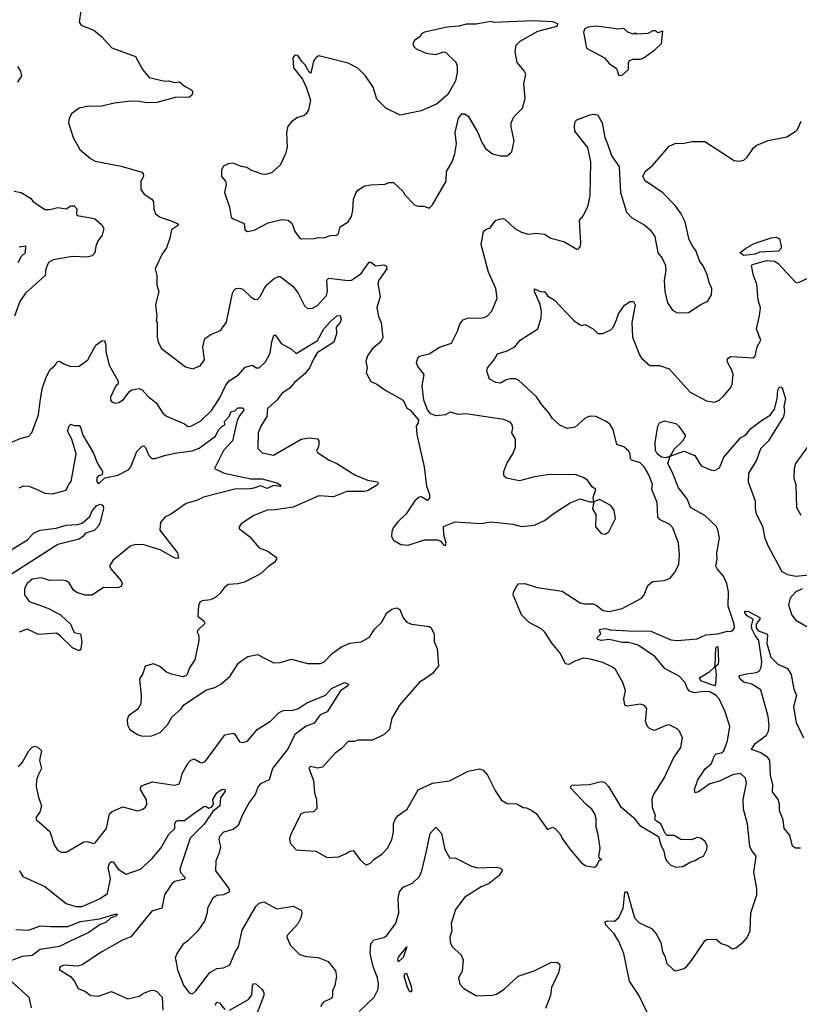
# Model space of a CAD drawing. Extents: x 2199565 to 2323334, y 894172 to 1018966.
# Tile 317 of 440: x 2283049 to 2287858, y 970811 to 976881. Entities that reach past the tile are written whole.
import ezdxf

# ---------------------------------------------------------------- set-up
doc = ezdxf.new("R2010")
doc.units = 0

msp = doc.modelspace()

# ---------------------------------------------------------------- linework, layer by layer
at = {"layer": '0CON10XD'}
for points in [[(2283427.1, 976935), (2283416.7, 976865), (2283427.5, 976847.5), (2283506.3, 976816.3), (2283555, 976775.7), (2283618, 976708), (2283763.3, 976655), (2283805.8, 976575), (2283846.7, 976525), (2283945, 976502), (2283966.4, 976503.6), (2284005, 976494), (2284035, 976497.5), (2284065, 976472), (2284108.3, 976448.3), (2284117.5, 976435), (2284110, 976415), (2284095.7, 976404.3), (2284008.2, 976401.8), (2283895, 976371.5), (2283835, 976367.8), (2283785, 976377.5), (2283735, 976378.9), (2283633.6, 976366.4), (2283545.9, 976345.9), (2283475, 976348), (2283415, 976336), (2283369.3, 976300.7), (2283353.8, 976275), (2283350, 976245), (2283378.8, 976155), (2283420.5, 976080.5), (2283485.7, 976025.7), (2283515, 976010), (2283675, 975978.6), (2283802.3, 975942.3), (2283810, 975935), (2283812, 975915), (2283796.2, 975885), (2283796, 975835), (2283815.8, 975805.8), (2283863.3, 975775), (2283875, 975757.5), (2283876.1, 975713.9), (2283886, 975685), (2283915, 975663.5), (2283990.1, 975640.1), (2284021.2, 975625), (2284027.5, 975615), (2283984.3, 975585), (2283975.7, 975535), (2283954.2, 975475), (2283925, 975433.3), (2283883.8, 975345), (2283893.8, 975305), (2283894, 975245), (2283906.2, 975205), (2283887.5, 975125), (2283893.8, 975055), (2283890, 975025), (2283897.5, 975015), (2283896, 974925), (2283902.7, 974892.7), (2283924.2, 974854.2), (2284071.7, 974741.7), (2284115, 974728), (2284163, 974747), (2284188.8, 974785), (2284178, 974865), (2284190, 974915), (2284228.8, 974941.2), (2284288, 974965), (2284325, 975016.7), (2284362.5, 975195), (2284371.9, 975215), (2284385, 975223.3), (2284405, 975226.4), (2284425, 975220.5), (2284475, 975172.9), (2284495, 975159.2), (2284515, 975156), (2284535, 975176.2), (2284556, 975224), (2284575, 975248.6), (2284618, 975285), (2284645, 975298.6), (2284655, 975297.1), (2284736.5, 975236.5), (2284766.7, 975195), (2284805, 975116.7), (2284825, 975100), (2284855, 975102), (2284885, 975119.2), (2284941.2, 975181.2), (2284946.7, 975205), (2284942.5, 975275), (2284955, 975288), (2285075, 975273.3), (2285095, 975275.6), (2285155, 975316.1), (2285205, 975387.5), (2285215, 975386.5), (2285245, 975364.6), (2285295, 975369.5), (2285312.3, 975362.3), (2285314.2, 975345), (2285263.6, 975275), (2285258.1, 975255), (2285271.9, 975175), (2285251.1, 975105), (2285262.5, 975052.5), (2285278.9, 975015), (2285289.3, 974920.7), (2285275, 974893.8), (2285225, 974853.3), (2285195, 974810), (2285184.5, 974775), (2285191.9, 974735), (2285186, 974705), (2285215, 974651.2), (2285252.5, 974635), (2285307.5, 974595), (2285413.3, 974535), (2285437, 974487), (2285455, 974476.7), (2285508.8, 974415), (2285506.2, 974395), (2285493.3, 974375), (2285498.8, 974325), (2285544.2, 974124.2), (2285557.5, 974005), (2285575.7, 973955), (2285575.8, 973934.2), (2285565, 973916.7), (2285525, 973940), (2285512.7, 973937.3), (2285486.7, 973915), (2285433.3, 973835), (2285382.3, 973787.7), (2285351.7, 973748.3), (2285343.3, 973725), (2285342.5, 973695), (2285355, 973672.5), (2285400, 973645), (2285445, 973641.2), (2285545, 973673.8), (2285625, 973673.8), (2285645, 973667.5), (2285665, 973642.5), (2285675, 973640), (2285680, 973655), (2285664, 973705), (2285663, 973757), (2285735, 973786.7), (2285895, 973776.2), (2285955, 973786.2), (2286090.7, 973770.7), (2286145, 973756.2), (2286225, 973766), (2286285, 973793.8), (2286345, 973840), (2286445, 973902), (2286505, 973928), (2286565, 973910), (2286590, 973910), (2286582.5, 973865), (2286601.7, 973831.7), (2286600, 973755), (2286635, 973713.3), (2286659.3, 973710.7), (2286682.5, 973725), (2286723, 973807), (2286715, 973857.5), (2286695, 973886.2), (2286625, 973922.5), (2286590, 973910), (2286587, 973937), (2286602.5, 973985), (2286580.5, 974000.5), (2286551.7, 974041.7), (2286525, 974060), (2286475, 974077.5), (2286305, 974075.7), (2286225, 974064), (2286131.2, 974038.8), (2286051.2, 974055), (2286035, 974070), (2286034.4, 974095), (2286053.1, 974145), (2286090, 974205), (2286106.1, 974246.1), (2286106.2, 974295), (2286084, 974335), (2286090, 974365), (2286085, 974387.5), (2286075, 974400), (2286035.8, 974415.8), (2285801.2, 974451.2), (2285755, 974448), (2285705, 974462), (2285675, 974446), (2285615, 974438.8), (2285585, 974452.5), (2285565, 974476.7), (2285541.9, 974535), (2285530.9, 974625), (2285544.2, 974695), (2285503.7, 974743.7), (2285495.8, 974765), (2285504.4, 974795.6), (2285515, 974806.7), (2285575, 974820.8), (2285638.3, 974861.7), (2285712.1, 974887.9), (2285748.9, 974961.1), (2285763.6, 975005), (2285785, 975030), (2285815, 975042.5), (2285885, 975040.5), (2285914.4, 975045.6), (2285935, 975055.8), (2285962, 975085), (2285994, 975165), (2285986.2, 975225), (2285939.5, 975325), (2285895.2, 975495), (2285910.3, 975575), (2285925, 975588.7), (2285951.1, 975598.9), (2285985, 975646.2), (2286026.4, 975656.4), (2286041.2, 975651.2), (2286103.7, 975593.7), (2286145, 975570.5), (2286185, 975558.9), (2286235, 975564.4), (2286285, 975559.4), (2286324, 975535), (2286405, 975513.3), (2286485, 975466.2), (2286495, 975468.8), (2286508, 975485), (2286510.8, 975505), (2286502.5, 975645), (2286526.2, 975673.8), (2286554.4, 975735), (2286567, 975797), (2286572.5, 976005), (2286552.5, 976092.5), (2286472, 976195), (2286470, 976225), (2286476, 976254), (2286486, 976264), (2286565, 976295.6), (2286595, 976299.2), (2286615, 976292), (2286641.4, 976245), (2286658.9, 976155), (2286675.4, 976115.4), (2286698.9, 976045), (2286745.6, 975975), (2286753.8, 975815), (2286791.2, 975695), (2286825, 975660.5), (2286903.8, 975613.8), (2286936.9, 975585), (2286965.6, 975545), (2286984.4, 975445), (2287012.1, 975412.1), (2287032.2, 975365), (2287034.5, 975335), (2287023.5, 975275), (2287028.1, 975205), (2287044.2, 975135), (2287075, 975090), (2287103.9, 975073.9), (2287175, 975076), (2287250, 975125), (2287294.1, 975145.9), (2287315.7, 975184.3), (2287318.8, 975225), (2287301.2, 975261.2), (2287292, 975305), (2287265, 975363.3), (2287242, 975395), (2287222, 975455), (2287197.7, 975487.7), (2287178, 975525), (2287154.1, 975634.1), (2287128, 975685), (2287092, 975735), (2287015, 975814), (2286907.1, 975887.1), (2286892, 975915), (2286906, 975945), (2286955, 975984.2), (2287055, 976102.5), (2287095, 976120), (2287137.7, 976117.7), (2287195, 976130.8), (2287275, 976130.6), (2287455, 976012.9), (2287485, 976009.2), (2287515, 976016), (2287536.8, 976033.2), (2287575, 976091.2), (2287595, 976108), (2287664.4, 976135.6), (2287780.5, 976159.5), (2287835, 976194), (2287845.7, 976205), (2287868.6, 976255)], [(2284785, 975531.2), (2284865, 975532.5), (2284895, 975539.2), (2284925, 975536.2), (2284965, 975550), (2285005, 975553.8), (2285015, 975562.5), (2285025.9, 975604.1), (2285075.7, 975634.3), (2285095, 975667.5), (2285104, 975705), (2285107.5, 975775), (2285125, 975816.7), (2285135, 975831.2), (2285175, 975856.2), (2285215, 975863.8), (2285303, 975867), (2285325, 975876.7), (2285355, 975877.5), (2285412.5, 975825), (2285425, 975802.5), (2285485, 975740), (2285505, 975732.5), (2285541.7, 975731.7), (2285575, 975720), (2285595, 975740), (2285679.2, 975885), (2285681.9, 975945), (2285716.5, 976005), (2285732.5, 976055), (2285742.2, 976115), (2285735.6, 976185), (2285756.2, 976275), (2285775, 976300), (2285795, 976301.2), (2285815, 976286.7), (2285875.5, 976185.5), (2285898.5, 976125), (2285923.1, 976085), (2285965, 976053.5), (2286015, 976042.2), (2286055, 976042.5), (2286084.3, 976065.7), (2286098.6, 976135), (2286080.2, 976220.2), (2286080.9, 976245), (2286097, 976283), (2286150.5, 976335), (2286166.2, 976395), (2286159.1, 976485), (2286170, 976545), (2286160.8, 976565), (2286116.8, 976616.8), (2286104, 976685), (2286110.8, 976725), (2286135, 976748.9), (2286245, 976811.4), (2286355, 976840), (2286366.7, 976845), (2286367.5, 976855), (2286337.7, 976867.7), (2286214.5, 976874.5), (2285975, 976864.2), (2285955, 976869.1), (2285865, 976853.8), (2285805, 976854.2), (2285757.9, 976842.1), (2285685.3, 976834.7), (2285546.2, 976805), (2285526.7, 976795), (2285517.5, 976775), (2285485, 976753.3), (2285473.3, 976735), (2285480, 976715), (2285495, 976701.2), (2285555, 976674.2), (2285615, 976665.8), (2285665, 976683.8), (2285675, 976681.2), (2285738.8, 976618.8), (2285748, 976595), (2285747.5, 976555), (2285737.1, 976505), (2285689.3, 976420.7), (2285619.7, 976360.3), (2285525, 976320), (2285395, 976292.5), (2285306.8, 976336.8), (2285251.7, 976391.7), (2285229.2, 976465), (2285182, 976535), (2285135, 976582.5), (2285075, 976614.2), (2284895, 976657.5), (2284875, 976646), (2284861.4, 976625), (2284849.3, 976569.3), (2284845, 976552.5), (2284835, 976557.5), (2284808, 976605), (2284790.5, 976620.5), (2284765, 976660), (2284745, 976662.5), (2284733.6, 976646.4), (2284737.5, 976585), (2284792.5, 976515), (2284816.7, 976465), (2284843.3, 976385), (2284831.2, 976325), (2284815, 976300), (2284801.7, 976288.3), (2284761.7, 976278.3), (2284725, 976252.5), (2284702.5, 976225), (2284694, 976185), (2284698.8, 976095), (2284688.8, 976055), (2284655.6, 975984.4), (2284602.3, 975937.7), (2284565, 975926), (2284545, 975928), (2284475, 975953.3), (2284449.5, 975969.5), (2284415, 975976.2), (2284365, 975996.7), (2284335, 975992.5), (2284305, 975977.5), (2284293.6, 975956.4), (2284293.3, 975915), (2284317.5, 975885), (2284322.5, 975865), (2284312.5, 975815), (2284342, 975725), (2284354.1, 975664.1), (2284365, 975654), (2284434, 975625), (2284436.7, 975585), (2284455, 975576.2), (2284495, 975583.8), (2284581.4, 975628.6), (2284665, 975650), (2284704.5, 975644.5), (2284727.2, 975627.2), (2284745, 975576.2), (2284775, 975536.7), (2284785, 975531.2)], [(2286745, 976537.5), (2286765, 976540), (2286803.3, 976575), (2286803.3, 976615), (2286810, 976630), (2286831.7, 976638.3), (2286875, 976637.5), (2286895, 976643.3), (2286965, 976692.5), (2287007.5, 976735), (2287015, 976810), (2286985, 976800), (2286971.7, 976811.7), (2286955, 976812.5), (2286923, 976797), (2286855, 976792.5), (2286845, 976797.5), (2286835, 976792.5), (2286800, 976805), (2286775, 976826.2), (2286745, 976823.8), (2286605, 976841.2), (2286555, 976835.6), (2286534.6, 976825.4), (2286526.2, 976805), (2286545, 976706.7), (2286655.6, 976645.6), (2286685, 976611.2), (2286729.4, 976579.4), (2286745, 976537.5)], [(2283035, 976592.5), (2283053.6, 976563.6), (2283060, 976535), (2283035, 976496.7)], [(2283015, 975823.3), (2283057.5, 975815), (2283115, 975780), (2283131.2, 975761.2), (2283205, 975711.9), (2283235, 975710.5), (2283285, 975723.1), (2283335, 975716.2), (2283365, 975733.3), (2283385, 975733.3), (2283401.2, 975715), (2283398.8, 975685), (2283403.8, 975675), (2283511.2, 975655), (2283556.6, 975616.6), (2283567.1, 975595), (2283557.5, 975552.5), (2283530.8, 975515), (2283518, 975485), (2283512.5, 975445), (2283495, 975425.7), (2283462.1, 975417.9), (2283375, 975421.6), (2283255, 975400), (2283227.5, 975385), (2283209.5, 975345), (2283205.3, 975304.7), (2283084.6, 975195.4), (2283050.6, 975145), (2283017, 975053)], [(2287515, 975427.5), (2287490, 975445), (2287525, 975470), (2287578.3, 975501.7), (2287683, 975537), (2287715, 975540), (2287735, 975530), (2287746.5, 975485), (2287745, 975473.5), (2287729.5, 975455), (2287611.4, 975448.6), (2287585, 975434.8), (2287515, 975427.5)], [(2283045, 975480), (2283085, 975487.5), (2283082, 975445), (2283058.2, 975421.8), (2283037.6, 975382.4)], [(2286568.3, 972938.3), (2286525, 972945.6), (2286472.2, 972927.8), (2286435, 972907.1), (2286415, 972911.2), (2286385.5, 972975), (2286333.5, 973035), (2286288.2, 973105), (2286265, 973126.4), (2286190.6, 973165), (2286145, 973211.9), (2286092.9, 973335), (2286095, 973352.9), (2286115, 973391.2), (2286125, 973403.8), (2286165, 973406), (2286240.4, 973380.4), (2286395, 973358.1), (2286506.3, 973286.3), (2286535, 973279.5), (2286585, 973280.6), (2286605, 973272.5), (2286648.3, 973238.3), (2286685, 973233.3), (2286765, 973251.4), (2286884.3, 973315.7), (2286900.8, 973335), (2286924, 973394), (2286951.7, 973418.3), (2287025.9, 973424.1), (2287061.2, 973438.8), (2287092.1, 973477.9), (2287114.3, 973525), (2287119.4, 973585), (2287111.9, 973655), (2287078.3, 973748.3), (2287058.8, 973768.8), (2286998.3, 973798.3), (2286985.7, 973815), (2286980.5, 973905), (2286947.1, 973985), (2286952.3, 974015), (2286929.4, 974075), (2286900.9, 974125), (2286875, 974150.4), (2286823.8, 974165), (2286815.8, 974175), (2286813.5, 974205), (2286803.4, 974223.4), (2286775, 974248.2), (2286732.6, 974262.6), (2286708.9, 974355), (2286687.8, 974387.8), (2286665.2, 974405.2), (2286605, 974435.3), (2286565, 974436.2), (2286536, 974424), (2286475, 974368.9), (2286425, 974360.5), (2286380.9, 974380.9), (2286332.9, 974425), (2286313, 974457), (2286270.5, 974505), (2286236.3, 974556.3), (2286125, 974659.2), (2286106.3, 974666.3), (2286075, 974666.7), (2286048.9, 974661.1), (2286015, 974641.4), (2285986, 974644), (2285946.7, 974665), (2285931.2, 974715), (2285934.3, 974735.7), (2285976.2, 974785), (2285995, 974821.2), (2286055, 974840), (2286103.3, 974865), (2286135, 974906), (2286244.1, 974975.9), (2286266.1, 975043.9), (2286267.5, 975085), (2286259.2, 975125), (2286223.3, 975205), (2286225, 975222.5), (2286265, 975203.3), (2286286.7, 975205), (2286306, 975176), (2286345, 975153.8), (2286467.7, 975027.7), (2286505, 975000), (2286515, 974996.7), (2286535, 975002.5), (2286586.7, 974975), (2286615, 974946.7), (2286645, 974946.2), (2286695, 974970), (2286711.2, 974988.8), (2286729.7, 975030.3), (2286742.1, 975067.9), (2286778.8, 975121.2), (2286815, 975143.8), (2286835, 975143.3), (2286844.2, 975124.2), (2286825.4, 975015), (2286828, 974925), (2286871.1, 974815), (2286884.3, 974795), (2286935, 974748.8), (2286995, 974749.2), (2287055, 974728.6), (2287183.3, 974585), (2287285, 974532), (2287335, 974524.2), (2287364.1, 974535.9), (2287389.7, 974560.3), (2287435, 974613.3), (2287444.3, 974635), (2287450, 974695), (2287441.7, 974721.7), (2287415.6, 974765), (2287413.1, 974785), (2287418, 974795), (2287435, 974805.8), (2287573.6, 974796.4), (2287585, 974807.5), (2287597.5, 974865), (2287619.4, 974905), (2287593.6, 974975), (2287611.2, 975055), (2287618.2, 975105), (2287604.7, 975154.8), (2287595, 975250), (2287575.4, 975305), (2287563.1, 975365), (2287567.9, 975372.1), (2287655, 975396.3), (2287705, 975392.7), (2287725, 975380.6), (2287834, 975264), (2287848.9, 975258.9), (2287992.5, 975327.5)], [(2282975, 974266), (2283051.2, 974298.8), (2283105, 974313.8), (2283123.8, 974335), (2283164.4, 974445), (2283175, 974527.5), (2283188.6, 974605), (2283213.2, 974676.8), (2283236, 974725), (2283265, 974749.2), (2283284.2, 974775), (2283295, 974776.9), (2283325, 974757.1), (2283363.6, 974743.6), (2283415, 974745.8), (2283468.6, 974785), (2283519.4, 974875), (2283555, 974900.8), (2283573, 974903), (2283580, 974875), (2283580, 974835), (2283600.5, 974750.5), (2283656.4, 974653.6), (2283655.9, 974634.1), (2283642.5, 974625), (2283610, 974555), (2283610, 974535), (2283617.5, 974525), (2283635, 974516.7), (2283659.5, 974520.5), (2283690, 974540), (2283723.6, 974586.4), (2283740.2, 974599.8), (2283785, 974608.5), (2283805, 974599.1), (2283839.6, 974559.6), (2283889.8, 974519.8), (2283931.9, 974455), (2283955, 974437.1), (2284065, 974389.2), (2284085, 974374.3), (2284105, 974374.5), (2284164.7, 974405.3), (2284233.8, 974475), (2284286.1, 974555), (2284321.2, 974628.8), (2284341.9, 974655), (2284397.8, 974692.2), (2284440.2, 974739.8), (2284485, 974752), (2284507.5, 974735), (2284525, 974734.2), (2284565, 974771.4), (2284593.8, 974825), (2284603.3, 974895), (2284616.7, 974935), (2284625, 974938.6), (2284660.8, 974885), (2284725, 974850.8), (2284755, 974823.8), (2284886, 974904), (2284925.3, 974975), (2284965, 975020.3), (2285005, 975055.2), (2285025, 975057.3), (2285032.5, 975035), (2285025.2, 975014.8), (2285000, 974985), (2285002, 974945), (2284987.3, 974892.7), (2284883, 974827), (2284861.1, 974788.9), (2284835.6, 974734.4), (2284808.9, 974701.1), (2284744.4, 974645), (2284717.8, 974612.2), (2284665, 974576.4), (2284634.7, 974535.3), (2284577.5, 974485), (2284573.3, 974435), (2284535.8, 974375), (2284520.8, 974335), (2284517.7, 974237.7), (2284545, 974210.8), (2284615, 974197.5), (2284785.4, 974294.6), (2284835, 974303.3), (2284885, 974298), (2284894, 974285), (2284894.4, 974265), (2284892.9, 974247.1), (2284880, 974225), (2284885, 974213.3), (2284958, 974165), (2285004.6, 974144.6), (2285115.5, 974075.5), (2285195, 974043.3), (2285255, 974033.3), (2285260, 974025), (2285255.4, 974014.6), (2285195, 973977.8), (2285175, 973971.8), (2285125, 973973.1), (2285067.5, 973972.5), (2284985, 973940.6), (2284894.4, 973945.6), (2284735, 973875.4), (2284625, 973859.5), (2284575, 973858.5), (2284493.3, 973825), (2284415, 973772.5), (2284403.3, 973755), (2284403.3, 973745), (2284414.1, 973734.1), (2284466.2, 973695), (2284525.7, 973625.7), (2284580, 973605), (2284633.3, 973565), (2284633.8, 973555), (2284621.2, 973535), (2284585, 973512.9), (2284535, 973464.4), (2284435, 973414.3), (2284395, 973402.9), (2284335, 973398.6), (2284310.2, 973379.8), (2284284.6, 973345.4), (2284257.8, 973322.2), (2284225, 973305.7), (2284175, 973298.8), (2284160.5, 973289.5), (2284151.7, 973268.3), (2284146.7, 973205), (2284183.8, 973175), (2284190.5, 973159.5), (2284146.2, 973115), (2284143.3, 973105), (2284153.3, 973085), (2284154, 973055), (2284130, 972935), (2284096.2, 972885), (2284082.5, 972845), (2284073.6, 972836.4), (2284055, 972830), (2283985, 972846.7), (2283955, 972858.8), (2283913.6, 972893.6), (2283875, 972910), (2283822.5, 972895), (2283810, 972855), (2283788.8, 972815), (2283799.2, 972715), (2283795.8, 972664.2), (2283778.1, 972631.9), (2283720.8, 972589.2), (2283712.5, 972565), (2283713.3, 972533.3), (2283727.5, 972505), (2283775, 972473.8), (2283806.1, 972463.9), (2283865, 972466.7), (2283915, 972486.2), (2283960, 972535), (2283988.3, 972581.7), (2284045, 972633.8), (2284061.7, 972658.3), (2284200.3, 972749.7), (2284252.5, 972765), (2284290, 972785), (2284345, 972832), (2284397.4, 972912.6), (2284413.1, 972926.9), (2284455.3, 972954.7), (2284515, 972968.2), (2284613.6, 972916.4), (2284655, 972917.8), (2284725, 972939.4), (2284825, 972911.4), (2284905, 972912.5), (2284926.4, 972923.6), (2284975.6, 972974.4), (2285034.6, 973015.4), (2285085, 973037.5), (2285155, 973045.6), (2285205.5, 973074.5), (2285238, 973125), (2285280.8, 973165), (2285314, 973225), (2285345, 973247.1), (2285375.7, 973255.7), (2285394, 973245), (2285415, 973193.8), (2285437.4, 973167.4), (2285465, 973154.3), (2285575, 973140.8), (2285584.3, 973134.3), (2285605.6, 973095), (2285606, 973045), (2285622.9, 973005), (2285633, 972897), (2285595, 972850.8), (2285546.7, 972815), (2285515, 972797.5), (2285391.2, 972655), (2285343.8, 972575), (2285330, 972505), (2285296.2, 972475), (2285225, 972440), (2285135, 972440), (2285115, 972431.2), (2285075, 972431.2), (2285032.7, 972387.3), (2284995, 972360), (2284915.8, 972274.2), (2284885, 972266.2), (2284843.3, 972276.7), (2284833, 972267), (2284861.7, 972191.7), (2284866.7, 972115), (2284878.6, 972075), (2284882.3, 972017.7), (2284861.7, 971998.3), (2284805, 971993.3), (2284782.5, 971985), (2284720, 971855), (2284713.6, 971833.6), (2284716.7, 971805), (2284754.1, 971764.1), (2284875, 971755.8), (2284945, 971716.2), (2285015, 971720), (2285058.3, 971738.3), (2285085, 971756), (2285105, 971760), (2285150.7, 971700.7), (2285185, 971670), (2285215, 971683.3), (2285232.5, 971705), (2285285, 971738.8), (2285318, 971775), (2285344, 971825), (2285354, 971875), (2285354, 971925), (2285365, 971952.5), (2285383.3, 971975), (2285438, 972015), (2285506, 972134), (2285595, 972174.2), (2285700.9, 972189.1), (2285815, 972248), (2285885, 972264), (2285906.7, 972255), (2285934.1, 972224.1), (2285983.8, 972125), (2286020.5, 972070.5), (2286055, 972050), (2286115, 972048), (2286155, 972023.8), (2286175, 972022.5), (2286207, 972007), (2286235, 971987.5), (2286305, 971890), (2286335, 971902.5), (2286353, 971893), (2286385, 971857.5), (2286394.2, 971834.2), (2286443.8, 971765), (2286515, 971683.3), (2286540, 971665), (2286595, 971656.7), (2286606.7, 971665), (2286625, 971700), (2286640, 971705), (2286625, 971710), (2286621.7, 971721.7), (2286628.6, 971775), (2286617.2, 971857.2), (2286603.8, 971903.8), (2286603.5, 971955), (2286595.4, 971985.4), (2286578, 972015), (2286542.8, 972042.8), (2286446.7, 972145), (2286447.5, 972155), (2286457, 972163), (2286563.6, 972166.4), (2286635, 972184), (2286655, 972180), (2286680, 972155), (2286755, 972031.2), (2286835, 971963.8), (2286873, 971913), (2286990, 971845), (2287002.5, 971795), (2287022.5, 971755), (2287030, 971715), (2287041.7, 971691.7), (2287065, 971670), (2287095, 971657.5), (2287139.3, 971660.7), (2287185, 971687.5), (2287215, 971697.5), (2287235, 971713.3), (2287267.5, 971725), (2287286.2, 971765), (2287288.3, 971788.3), (2287276.7, 971815), (2287250, 971835), (2287225, 971840), (2287193.6, 971826.4), (2287127, 971827), (2287085, 971852.5), (2287043, 971853), (2287030, 971865), (2287003.8, 971925), (2286971.2, 971945), (2286966.2, 971955), (2286970, 971975), (2286952.3, 972022.3), (2286950.9, 972079.1), (2286957.4, 972102.6), (2287024.3, 972205), (2287081.4, 972328.6), (2287127.5, 972395), (2287136, 972455), (2287118.8, 972495), (2287105, 972510), (2287055, 972534.2), (2287035, 972530.8), (2286965, 972498.6), (2286935, 972510), (2286921.4, 972525), (2286908.9, 972555), (2286916, 972635), (2286902.5, 972652.5), (2286875, 972661.9), (2286795, 972649.2), (2286781.2, 972655), (2286775.5, 972695), (2286786.2, 972746.2), (2286768.6, 972795), (2286724, 972875), (2286705, 972890.8), (2286645, 972918.6), (2286568.3, 972938.3)], [(2286955, 970690), (2286867.4, 970867.4), (2286810.5, 970955), (2286775.6, 971125), (2286745, 971198.8), (2286715.5, 971245), (2286662.6, 971302.6), (2286660.3, 971319.7), (2286673.4, 971326.6), (2286717, 971323), (2286743.9, 971346.1), (2286771.1, 971405), (2286782, 971498), (2286785, 971505.7), (2286795, 971503.8), (2286840, 971345), (2286866.7, 971315), (2286945, 971279.2), (2286975, 971246), (2287003.4, 971193.4), (2287014.6, 971134.6), (2287029.2, 971105), (2287038.8, 971065), (2287082.7, 971022.7), (2287095, 971018.8), (2287146.9, 971033.1), (2287163.2, 971046.8), (2287189.2, 971075), (2287275, 971203.3), (2287285, 971210), (2287345, 971213.8), (2287375, 971186.2), (2287413.6, 971173.6), (2287445, 971153.8), (2287465, 971158.8), (2287511.2, 971195), (2287535.7, 971224.3), (2287554.2, 971265), (2287557.8, 971375), (2287596.1, 971486.1), (2287596.2, 971525), (2287576.8, 971626.8), (2287592, 971725), (2287562, 971762), (2287551.9, 971785), (2287538.6, 971925), (2287512.9, 972015), (2287511.1, 972075), (2287531.9, 972175), (2287526.4, 972206.4), (2287495, 972234.3), (2287445, 972227.1), (2287365, 972187.3), (2287305, 972170.9), (2287235, 972121.9), (2287216, 972116), (2287211.2, 972135), (2287231.5, 972195), (2287277, 972263), (2287315, 972296.9), (2287335, 972345.5), (2287345, 972355.4), (2287377.3, 972362.7), (2287392.2, 972375), (2287414.4, 972435), (2287428, 972525), (2287399.4, 972615), (2287363.3, 972695), (2287345.6, 972715), (2287305, 972736.8), (2287265, 972740), (2287211.9, 972731.9), (2287181.1, 972741.1), (2287165, 972761.2), (2287152.5, 972795), (2287116.2, 972835), (2287030.3, 972880.3), (2286967.1, 972955), (2286864.5, 973025), (2286805, 973041.2), (2286765, 973042.2), (2286685, 973060.8), (2286635, 973054.8), (2286615, 973060), (2286610.4, 973065), (2286613.6, 973075), (2286632.9, 973095), (2286624.4, 973115), (2286630.6, 973125), (2286665, 973127.7), (2286690.4, 973120.4), (2286803.2, 973113.2), (2286942.4, 973112.4), (2287065, 973059.3), (2287105, 973053.5), (2287226.7, 973065), (2287280.9, 973089.1), (2287355.7, 973094.3), (2287415, 973112), (2287435, 973110), (2287450.5, 973119.5), (2287456.7, 973133.3), (2287455.6, 973155), (2287418.6, 973265), (2287420, 973355), (2287410, 973405), (2287390.9, 973450.9), (2287350, 973495), (2287342.4, 973512.4), (2287350.4, 973555), (2287348.5, 973595), (2287364.7, 973685), (2287355, 973738.8), (2287341.7, 973761.7), (2287273.8, 973823.8), (2287186.9, 973875), (2287166.5, 973926.5), (2287111.8, 973995), (2287073.8, 974093.9), (2287047.5, 974145), (2287060, 974190), (2287035, 974179.4), (2287007.5, 974185), (2286980, 974205), (2286969.6, 974225), (2286968.9, 974275), (2286984.6, 974375), (2286994.6, 974395), (2287025, 974408.4), (2287095, 974392.8), (2287114.4, 974375), (2287154.7, 974315), (2287136.1, 974283.9), (2287085, 974234.7), (2287060, 974190), (2287145, 974221.1), (2287213.9, 974193.9), (2287251.2, 974131.2), (2287315, 974103.3), (2287335, 974101.2), (2287365, 974118.8), (2287392.5, 974185), (2287495, 974304.4), (2287527.3, 974322.7), (2287558.7, 974361.3), (2287631.2, 974415), (2287676.7, 974443.3), (2287705, 974480), (2287721.4, 974545), (2287725, 974597.5), (2287735, 974617.5), (2287745, 974616.7), (2287753.3, 974605), (2287773.3, 974545), (2287762.7, 974497.3), (2287765.6, 974465), (2287759.4, 974435), (2287666.9, 974285), (2287618.9, 974235), (2287592.5, 974165), (2287544.6, 974085), (2287542.4, 974032.4), (2287586.2, 973916.2), (2287585.3, 973865), (2287591.2, 973835), (2287629.7, 973759.7), (2287645.3, 973685), (2287664.7, 973635), (2287749.4, 973479.4), (2287785, 973461.5), (2287835, 973451.5), (2287939.5, 973460.5)], [(2283045, 973994.3), (2283075, 974006.7), (2283105, 974005.5), (2283141.8, 973991.8), (2283205, 973963.1), (2283251.7, 973958.3), (2283335, 973981.4), (2283351.7, 974018.3), (2283366.4, 974035), (2283396.8, 974205), (2283370.5, 974295), (2283344.7, 974345), (2283355, 974376.7), (2283365, 974387.5), (2283385, 974380), (2283415, 974380), (2283425, 974370), (2283439.1, 974319.1), (2283502.5, 974212.5), (2283528.3, 974145), (2283559.4, 974095), (2283557.5, 974075), (2283535, 974070.2), (2283525, 974056.4), (2283525, 974032.5), (2283535, 974020.7), (2283573.6, 974056.4), (2283655, 974072.9), (2283721.7, 974108.3), (2283735.4, 974125), (2283770.8, 974219.2), (2283805, 974252), (2283815, 974254), (2283825, 974243.8), (2283845.3, 974195.3), (2283865, 974176.7), (2283885, 974176.5), (2283941.2, 974195), (2284005, 974210), (2284113.3, 974223.3), (2284155, 974240), (2284257, 974313), (2284275, 974352), (2284295, 974373.3), (2284315, 974383.3), (2284313.1, 974405), (2284341.4, 974435), (2284352.7, 974465), (2284375, 974469.4), (2284395, 974488.5), (2284425, 974488.8), (2284430.8, 974475), (2284402.2, 974437.8), (2284390.3, 974409.7), (2284360.8, 974285), (2284306.9, 974225), (2284250, 974115), (2284310, 974085), (2284475, 974050.3), (2284545, 974050), (2284635, 974025.6), (2284650.8, 974015), (2284658.8, 974005), (2284655, 974002.9), (2284615, 974009.5), (2284575, 973991.6), (2284535, 974006.9), (2284494.1, 973994.1), (2284455, 973988), (2284385, 973989.1), (2284182.9, 973937.1), (2284145, 973918.9), (2284075, 973899.5), (2283978.7, 973831.3), (2283944.7, 973815.3), (2283917.8, 973782.2), (2283913.6, 973735), (2284022.5, 973595), (2284028.3, 973561.7), (2284015, 973560), (2283995, 973568.1), (2283915, 973612.9), (2283815, 973644.5), (2283765, 973646.5), (2283735, 973637.5), (2283625, 973550), (2283603.1, 973515), (2283611.9, 973495), (2283675, 973421.2), (2283680, 973405), (2283675, 973386.7), (2283655, 973378.6), (2283565, 973380), (2283495.5, 973334.5), (2283453.7, 973333.7), (2283401.1, 973351.1), (2283380.8, 973365), (2283355, 973410), (2283335, 973421.4), (2283305, 973427.1), (2283235, 973424.4), (2283181.5, 973441.5), (2283125, 973432.5), (2283095.6, 973405), (2283079.5, 973375), (2283078.1, 973335), (2283107.1, 973295), (2283223.1, 973253.1), (2283301.5, 973211.5), (2283361.4, 973155), (2283385, 973103.3), (2283425, 973096.2), (2283432, 973045), (2283426.4, 973003.6), (2283415, 972990), (2283375, 973008), (2283301.4, 973081.4), (2283275, 973099.2), (2283165, 973091.9), (2283095, 973123.1), (2283045, 973105.6)], [(2287909.7, 974250.3), (2287834.2, 974145), (2287826, 974115), (2287824.2, 974055.8), (2287835.6, 974015), (2287840, 973875), (2287867.7, 973827.7)], [(2282960.1, 973589.9), (2283097.1, 973675), (2283135, 973716.7), (2283175.6, 973734.4), (2283273.2, 973746.8), (2283335, 973765.3), (2283405, 973769.1), (2283435, 973777.3), (2283481.6, 973818.4), (2283495, 973854.5), (2283525, 973887.3), (2283545, 973894.4), (2283555, 973891.4), (2283564, 973885), (2283566.7, 973866.7), (2283543.3, 973776.7), (2283531.8, 973755), (2283508.1, 973731.9), (2283455, 973715.8), (2283438.8, 973695), (2283415, 973678.1), (2283284.7, 973645.3), (2282991.5, 973458.5)], [(2287875, 973373.5), (2287836.3, 973353.7), (2287800.5, 973315), (2287791.8, 973275), (2287811.2, 973211.2), (2287835, 973180), (2287914.5, 973134.5)], [(2287865, 971774.4), (2287833.2, 971773.2), (2287816.3, 971786.3), (2287800, 971855), (2287764.6, 971895), (2287758.3, 971948.3), (2287736.2, 972005), (2287736.2, 972045), (2287727.7, 972075), (2287691.8, 972121.8), (2287694.7, 972165), (2287679.7, 972225), (2287675.9, 972315), (2287661.1, 972335), (2287615, 972364.6), (2287562.2, 972382.2), (2287585, 972419.1), (2287655, 972470), (2287667.3, 972495), (2287671.3, 972528.7), (2287664.6, 972585), (2287620, 972750), (2287565.3, 972785.3), (2287515, 972798.2), (2287492.9, 972815), (2287487.5, 972832.5), (2287491.2, 972838.8), (2287532.2, 972847.8), (2287592.6, 972857.4), (2287612.4, 972867.6), (2287622.5, 972887.5), (2287625.5, 972924.5), (2287607.5, 973055), (2287584.2, 973084.2), (2287564.2, 973125.8), (2287562.5, 973145), (2287573.1, 973185), (2287535, 973207.1), (2287520.9, 973225), (2287521.2, 973235), (2287545, 973232.7), (2287613.5, 973195), (2287614.6, 973185), (2287591.9, 973155), (2287591.8, 973131.8), (2287604.7, 973114.7), (2287656.4, 973095), (2287660.7, 973085), (2287656.9, 973035), (2287682.4, 972952.4), (2287725, 972908.1), (2287785, 972881.1), (2287807.7, 972845), (2287824.1, 972755), (2287839.4, 972715), (2287821.4, 972645), (2287838.9, 972548.9), (2287883.3, 972455)], [(2287335, 972774.8), (2287250, 972805), (2287242.5, 972825), (2287306.1, 972863.9), (2287332.5, 972887.5), (2287338.3, 972901.7), (2287343.6, 973006.4), (2287346.7, 973015), (2287355, 973016.7), (2287360, 972925), (2287355, 972904.2), (2287338.3, 972891.7), (2287345.3, 972845.2), (2287341.1, 972785), (2287335, 972774.8)], [(2283165, 972228), (2283152.5, 972195), (2283151.4, 972155), (2283162.9, 972095), (2283184.4, 972035), (2283173.6, 971996.4), (2283150.8, 971965), (2283151.2, 971951.2), (2283235, 971876.7), (2283261.2, 971795), (2283282.3, 971762.3), (2283305, 971750), (2283335, 971748.8), (2283445, 971813.8), (2283465, 971814.2), (2283505, 971802.5), (2283515, 971806.2), (2283584.3, 971895), (2283602.9, 971985), (2283619.7, 972000.3), (2283685, 972028.2), (2283775, 972004.2), (2283805, 972012.5), (2283824.2, 972025.8), (2283834, 972045), (2283831.2, 972071.2), (2283793.8, 972135), (2283796.7, 972155), (2283805, 972161.2), (2283867.2, 972182.8), (2284002.4, 972162.4), (2284030.6, 972169.4), (2284041.7, 972188.3), (2284051.1, 972235), (2284085.7, 972295), (2284105, 972317.5), (2284125, 972324.2), (2284165, 972301.2), (2284175, 972300), (2284195, 972310), (2284315, 972472.9), (2284365, 972483.3), (2284375, 972476.7), (2284405, 972429.2), (2284425.7, 972425.7), (2284455, 972433.1), (2284513.8, 972506.2), (2284595, 972556.9), (2284648.8, 972611.2), (2284675, 972622.1), (2284734.6, 972625.4), (2284765, 972633.5), (2284820.6, 972669.4), (2284935, 972717.5), (2284972.3, 972757.7), (2285053.3, 972795), (2285076.2, 972785), (2285073.8, 972775), (2285027.1, 972742.9), (2284944.7, 972615.3), (2284903.1, 972595), (2284865, 972544.4), (2284815, 972525.5), (2284746.4, 972475), (2284705, 972388.9), (2284607.8, 972265), (2284588, 972195), (2284535, 972170.6), (2284520.5, 972155), (2284500.9, 972105), (2284465, 972055.6), (2284420.5, 971975), (2284395.8, 971914.2), (2284365, 971889.5), (2284305, 971872), (2284282, 971845), (2284277.5, 971825), (2284287.1, 971785), (2284279.4, 971745), (2284259.2, 971695), (2284257.5, 971635), (2284339.2, 971525), (2284342, 971505), (2284305, 971485.6), (2284265, 971483.1), (2284240.8, 971465), (2284208, 971405), (2284206, 971375), (2284188.8, 971325), (2284148, 971265), (2284086.9, 971203.1), (2284055, 971180), (2284018, 971125), (2284008.8, 971095), (2284011.2, 971081.2), (2284023.1, 971025), (2284058.7, 970928.7), (2284095, 970881.2), (2284115, 970876.2), (2284135, 970894), (2284221.5, 971008.5), (2284265, 971031.8), (2284305, 971037.1), (2284346, 971055), (2284377, 971133), (2284399.5, 971165), (2284420.9, 971269.1), (2284504.6, 971415.4), (2284525, 971435.6), (2284555, 971443.3), (2284635, 971399.1), (2284735, 971415.7), (2284785, 971392.5), (2284790, 971375), (2284784, 971345), (2284765, 971306.7), (2284698.8, 971235), (2284696.7, 971225), (2284718.8, 971175), (2284775, 971118), (2284815, 971106.9), (2284890.6, 971100.6), (2284952, 971075), (2284975, 971046.2), (2284996.8, 971016.8), (2285002.5, 970985), (2284992.9, 970927.1), (2284978, 970895), (2284979.3, 970860.7), (2284973, 970847), (2284925, 970826.2), (2284913.8, 970815), (2284903.8, 970795)], [(2283041.1, 972275), (2283066.2, 972305), (2283105, 972374), (2283125, 972396), (2283145, 972402.5), (2283163.3, 972395), (2283184, 972375), (2283171.5, 972315), (2283183.5, 972265), (2283165, 972228)], [(2283046.8, 971635), (2283068.7, 971598.7), (2283205, 971536.7), (2283335, 971432.5), (2283394.5, 971414.5), (2283435, 971413.5), (2283545, 971463.1), (2283591.4, 971495), (2283610, 971585), (2283595.2, 971655), (2283605, 971683.6), (2283615, 971691.1), (2283625, 971689.4), (2283657.1, 971645), (2283705, 971613.3), (2283795, 971645.4), (2283865, 971707.8), (2283918.8, 971775), (2283968.9, 971861.1), (2284005.6, 971895), (2284005.6, 971925), (2284011.5, 971938.5), (2284025, 971945.5), (2284065, 971945.4), (2284107.3, 971975), (2284185, 972030.9), (2284195, 972033.6), (2284215, 972021.5), (2284235, 972028.5), (2284243.4, 972045), (2284241.2, 972075), (2284265.6, 972115), (2284296.9, 972136.9), (2284315, 972136.2), (2284316.1, 972126.1), (2284286.5, 972085), (2284283.5, 972035), (2284240.5, 971999.5), (2284185, 971919.2), (2284100.7, 971835), (2284037.1, 971645), (2284041.8, 971625), (2284066.7, 971595), (2284067.7, 971582.3), (2284005, 971567.6), (2283986.4, 971555), (2283943.1, 971486.9), (2283926.5, 971405), (2283863.4, 971386.6), (2283735, 971228), (2283682.8, 971207.2), (2283556, 971135), (2283435, 971053.8), (2283405, 971047.1), (2283325, 971053.1), (2283301.2, 971045), (2283293.8, 971035), (2283295, 971023.8), (2283362.1, 970982.1), (2283385.5, 970955.5), (2283409.7, 970909.7), (2283455, 970890), (2283485.7, 970865.7), (2283535, 970861.4), (2283615, 970889.4), (2283715, 970844.4), (2283785, 970861.1), (2283810.9, 970879.1), (2283855, 970896.2), (2283875, 970898.2), (2283895, 970890.5), (2283927.1, 970855), (2283931.2, 970775)], [(2285143.4, 970766.6), (2285234.5, 970855.5), (2285259.4, 970905), (2285261.7, 970938.3), (2285256.5, 970975), (2285230, 971045), (2285211.3, 971125), (2285213.9, 971186.1), (2285235, 971209.4), (2285295, 971223.3), (2285313.9, 971236.1), (2285368.2, 971311.8), (2285387.3, 971375), (2285383.4, 971465), (2285391.2, 971505), (2285415, 971534.4), (2285471.1, 971558.9), (2285515, 971598.8), (2285530, 971635), (2285557.1, 971755), (2285581.4, 971865), (2285615, 971902.5), (2285650, 971865), (2285670.5, 971765), (2285702.7, 971712.7), (2285735, 971714.3), (2285835, 971663.6), (2285875, 971652.7), (2285987.1, 971657.1), (2286015, 971650), (2286027.7, 971637.7), (2286006, 971605), (2285945, 971557.1), (2285895, 971535.5), (2285795, 971471.4), (2285737.1, 971395), (2285710.3, 971309.7), (2285714.2, 971265), (2285701.2, 971225), (2285704, 971195), (2285715.7, 971165.7), (2285769.3, 971119.3), (2285784.2, 971085.8), (2285777.5, 971015), (2285756.2, 970975), (2285763.8, 970935), (2285788.3, 970908.3), (2285866, 970864), (2285965, 970866.9), (2285990, 970875), (2286036.7, 970905), (2286122.5, 970985), (2286223, 971017), (2286325, 971070), (2286365, 971071.2), (2286378.3, 971058.3), (2286381.2, 971045), (2286372.5, 971005), (2286329.4, 970915), (2286323.1, 970865), (2286291.1, 970785)], [(2283025, 971272.5), (2283105, 971268.2), (2283174.3, 971295.7), (2283240.1, 971290.1), (2283345, 971291.6), (2283425, 971321.6), (2283541.9, 971338.1), (2283645, 971370), (2283652.5, 971365), (2283645, 971357.5), (2283608.2, 971341.8), (2283580.8, 971315), (2283545, 971303.6), (2283475.8, 971255), (2283359.3, 971200.7), (2283295, 971168.6), (2283175, 971149.2), (2283125, 971113.3), (2283064.5, 971105.5), (2282954.4, 971065)], [(2285385, 971073.3), (2285380.8, 971085), (2285385, 971101.2), (2285436, 971166), (2285415, 971100), (2285385, 971073.3)], [(2285465, 970887.5), (2285455, 970888.8), (2285440.6, 970915), (2285420, 970985), (2285425, 971000), (2285435, 971002.5), (2285455.6, 970945), (2285465.5, 970915), (2285465, 970887.5)], [(2283000.2, 970950.2), (2283105.7, 970855), (2283119.7, 970789.7)], [(2284343.3, 970775), (2284459.2, 970840.8), (2284480, 970870), (2284483.9, 970926.1), (2284490.6, 970939.4), (2284505, 970936.9), (2284542.5, 970905), (2284554.2, 970885), (2284554.4, 970865), (2284490, 970695)], [(2284254.4, 970805.6), (2284265, 970825.6), (2284281.5, 970821.5), (2284315, 970780)]]:
    msp.add_lwpolyline(points, dxfattribs=at)

doc.saveas('drawing.dxf')
